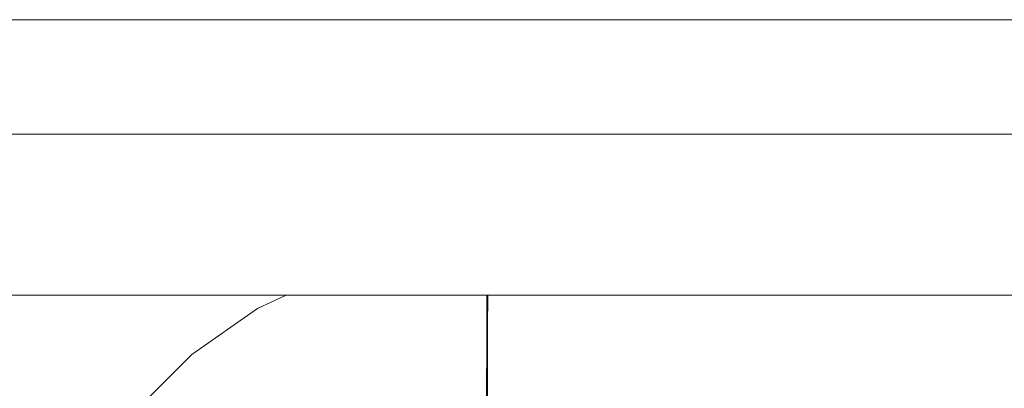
# Model space of a CAD drawing. Header units: millimetres. Extents: x -30280 to 309309, y -17460 to 4378.
# Tile 806 of 1056: x 250028 to 250099, y -13014 to -12988. Entities that reach past the tile are written whole.
import ezdxf

# ---------------------------------------------------------------- set-up
doc = ezdxf.new("R2010")
doc.units = ezdxf.units.MM
doc.header["$MEASUREMENT"] = 0
doc.linetypes.add('Wipeout_Contour', pattern=[1000, 0, -1000])
for name, color, linetype in [('Nuevo_08_E_Envans secs', 7, 'Continuous'), ('Nuevo_09_EI_Mobiliari general', 7, 'Continuous'), ('Nuevo_Ventanas Archicad', 7, 'Continuous')]:
    doc.layers.add(name, color=color, linetype=linetype)
doc.layers.add('Nuevo_09_EI_Mobiliari general_Pluma_Nº__1', color=7, linetype='Continuous', lineweight=5)

# ---------------------------------------------------------------- blocks, each defined once
blk = doc.blocks.new('Elem Sección_541_6', base_point=(235890.588, -13459.976))
at = {"color": 254, "linetype": 'Wipeout_Contour', "lineweight": 0, "ltscale": 1517989.291840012}
blk.add_wipeout([(248979.884, -11359.976), (254508.641, -11359.976), (254508.641, -13457.976), (254654.197, -13457.976), (254654.197, -11012.976), (248979.884, -11012.976)], dxfattribs=at).dxf.layer = 'Nuevo_08_E_Envans secs'
blk = doc.blocks.new('Elem Sección_543_6', base_point=(235890.588, -13459.976))
at = {"color": 254, "linetype": 'Wipeout_Contour', "lineweight": 0, "ltscale": 31165908.05935061}
blk.add_wipeout([(253368.641, -11399.976), (248979.884, -11399.976), (248979.884, -13305.666), (249022.416, -13068.118), (249023.053, -13065.78), (249026.984, -13043.488), (249005.387, -13043.488), (249005.387, -12987.919), (249005.459, -12987.919), (249019.024, -12561.809), (249441.751, -12561.809), (249455.316, -12987.919), (249455.387, -12987.919), (249455.387, -13043.488), (249433.791, -13043.488), (249437.722, -13065.78), (249438.358, -13068.118), (249480.387, -13302.855), (249522.416, -13068.119), (249523.053, -13065.78), (249526.984, -13043.488), (249505.387, -13043.488), (249505.387, -12987.919), (249505.459, -12987.919), (249519.024, -12561.809), (249941.751, -12561.809), (249955.316, -12987.919), (249955.387, -12987.919), (249955.387, -13043.488), (249933.791, -13043.488), (249937.722, -13065.78), (249938.358, -13068.119), (249980.387, -13302.855), (250022.416, -13068.119), (250023.053, -13065.78), (250026.984, -13043.488), (250005.387, -13043.488), (250005.387, -12987.919), (250005.459, -12987.919), (250019.024, -12561.81), (250441.751, -12561.81), (250455.316, -12987.919), (250455.387, -12987.919), (250455.387, -13043.488), (250433.791, -13043.488), (250437.722, -13065.78), (250438.358, -13068.119), (250480.387, -13302.855), (250522.416, -13068.119), (250523.053, -13065.78), (250526.984, -13043.488), (250505.387, -13043.488), (250505.387, -12987.919), (250505.459, -12987.919), (250519.024, -12561.81), (250941.751, -12561.81), (250955.316, -12987.919), (250955.387, -12987.919), (250955.387, -13043.488), (250933.791, -13043.488), (250937.722, -13065.78), (250938.358, -13068.119), (250980.387, -13302.855), (251022.416, -13068.119), (251023.053, -13065.78), (251026.984, -13043.488), (251005.387, -13043.488), (251005.387, -12987.919), (251005.459, -12987.919), (251019.024, -12561.81), (251441.751, -12561.81), (251455.316, -12987.919), (251455.387, -12987.919), (251455.387, -13043.488), (251433.791, -13043.488), (251437.722, -13065.78), (251438.358, -13068.119), (251480.387, -13302.855), (251522.416, -13068.119), (251523.053, -13065.78), (251526.984, -13043.488), (251505.387, -13043.488), (251505.387, -12987.919), (251505.459, -12987.919), (251519.024, -12561.81), (251941.751, -12561.81), (251955.316, -12987.919), (251955.387, -12987.919), (251955.387, -13043.488), (251933.791, -13043.488), (251937.722, -13065.78), (251938.358, -13068.119), (251980.387, -13302.855), (252022.416, -13068.119), (252023.053, -13065.78), (252026.984, -13043.488), (252005.387, -13043.488), (252005.387, -12987.919), (252005.459, -12987.919), (252019.024, -12561.81), (252441.751, -12561.81), (252455.316, -12987.919), (252455.387, -12987.919), (252455.387, -13043.488), (252433.791, -13043.488), (252437.722, -13065.78), (252438.358, -13068.119), (252480.387, -13302.855), (252522.416, -13068.119), (252523.053, -13065.78), (252526.984, -13043.488), (252505.387, -13043.488), (252505.387, -12987.919), (252505.459, -12987.919), (252519.024, -12561.81), (252941.751, -12561.81), (252955.316, -12987.919), (252955.387, -12987.919), (252955.387, -13043.488), (252933.791, -13043.488), (252937.722, -13065.78), (252938.358, -13068.119), (252999.567, -13409.976), (253368.641, -13409.976)], dxfattribs=at).dxf.layer = 'Nuevo_Ventanas Archicad'
blk = doc.blocks.new('Elem Sección_573_6', base_point=(235890.588, -13459.976))
at = {"color": 254, "linetype": 'Wipeout_Contour', "lineweight": 0, "ltscale": 1002268.945166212}
blk.add_wipeout([(250005.387, -12988.453), (250455.387, -12988.453), (250455.387, -12987.919), (250005.387, -12987.919)], dxfattribs=at).dxf.layer = 'Nuevo_09_EI_Mobiliari general'
at = {"color": 254, "linetype": 'Wipeout_Contour', "lineweight": 0, "ltscale": 2503687.26578084}
blk.add_wipeout([(250005.387, -13007.674), (250005.387, -13043.221), (250027.031, -13043.221), (250029.096, -13031.509), (250030.589, -13025.942), (250033.027, -13020.719), (250036.337, -13016.001), (250040.418, -13011.93), (250045.145, -13008.632), (250047.209, -13007.674)], dxfattribs=at).dxf.layer = 'Nuevo_09_EI_Mobiliari general'
at = {"layer": 'Nuevo_09_EI_Mobiliari general_Pluma_Nº__1', "color": 7, "linetype": 'Continuous', "lineweight": 5}
blk.add_line((250005.387, -12987.919), (250455.387, -12987.919), dxfattribs=at)
at = {"color": 254, "linetype": 'Wipeout_Contour', "lineweight": 0, "ltscale": 1002269.164830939}
blk.add_wipeout([(250005.387, -12988.453), (250005.387, -12990.038), (250455.387, -12990.038), (250455.387, -12988.453)], dxfattribs=at).dxf.layer = 'Nuevo_09_EI_Mobiliari general'
at = {"color": 254, "linetype": 'Wipeout_Contour', "lineweight": 0, "ltscale": 1002271.791624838}
blk.add_wipeout([(250005.387, -13007.674), (250455.387, -13007.674), (250455.387, -12996.139), (250005.387, -12996.139)], dxfattribs=at).dxf.layer = 'Nuevo_09_EI_Mobiliari general'
at = {"color": 254, "linetype": 'Wipeout_Contour', "lineweight": 0, "ltscale": 1001507.469253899}
blk.add_wipeout([(250036.337, -13016.001), (250036.43, -13016.079), (250040.496, -13012.023), (250040.418, -13011.93)], dxfattribs=at).dxf.layer = 'Nuevo_09_EI_Mobiliari general'
at = {"color": 254, "linetype": 'Wipeout_Contour', "lineweight": 0, "ltscale": 1002269.597523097}
blk.add_wipeout([(250005.387, -12992.626), (250455.387, -12992.626), (250455.387, -12990.038), (250005.387, -12990.038)], dxfattribs=at).dxf.layer = 'Nuevo_09_EI_Mobiliari general'
at = {"color": 254, "linetype": 'Wipeout_Contour', "lineweight": 0, "ltscale": 1001524.262774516}
blk.add_wipeout([(250040.418, -13011.93), (250040.496, -13012.023), (250045.205, -13008.737), (250045.145, -13008.632)], dxfattribs=at).dxf.layer = 'Nuevo_09_EI_Mobiliari general'
at = {"color": 254, "linetype": 'Wipeout_Contour', "lineweight": 0, "ltscale": 1002270.230290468}
blk.add_wipeout([(250005.387, -12992.626), (250005.387, -12996.139), (250455.387, -12996.139), (250455.387, -12992.626)], dxfattribs=at).dxf.layer = 'Nuevo_09_EI_Mobiliari general'
at = {"color": 254, "linetype": 'Wipeout_Contour', "lineweight": 0, "ltscale": 1001537.68357934}
blk.add_wipeout([(250045.145, -13008.632), (250045.205, -13008.737), (250047.497, -13007.674), (250047.209, -13007.674)], dxfattribs=at).dxf.layer = 'Nuevo_09_EI_Mobiliari general'
at = {"color": 254, "linetype": 'Wipeout_Contour', "lineweight": 0, "ltscale": 1001508.176159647}
blk.add_wipeout([(250040.496, -13012.023), (250036.43, -13016.079), (250036.707, -13016.311), (250040.728, -13012.3)], dxfattribs=at).dxf.layer = 'Nuevo_09_EI_Mobiliari general'
at = {"layer": 'Nuevo_09_EI_Mobiliari general_Pluma_Nº__1', "color": 7, "linetype": 'Continuous', "lineweight": 5}
blk.add_line((250005.387, -12996.139), (250455.387, -12996.139), dxfattribs=at)
at = {"color": 254, "linetype": 'Wipeout_Contour', "lineweight": 0, "ltscale": 1001524.846505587}
blk.add_wipeout([(250045.205, -13008.737), (250040.496, -13012.023), (250040.728, -13012.3), (250045.385, -13009.05)], dxfattribs=at).dxf.layer = 'Nuevo_09_EI_Mobiliari general'
at = {"color": 254, "linetype": 'Wipeout_Contour', "lineweight": 0, "ltscale": 1001539.196879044}
blk.add_wipeout([(250047.497, -13007.674), (250045.205, -13008.737), (250045.385, -13009.05), (250048.351, -13007.674)], dxfattribs=at).dxf.layer = 'Nuevo_09_EI_Mobiliari general'
at = {"color": 254, "linetype": 'Wipeout_Contour', "lineweight": 0, "ltscale": 1001509.575269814}
blk.add_wipeout([(250040.728, -13012.3), (250036.707, -13016.311), (250037.158, -13016.691), (250041.106, -13012.752)], dxfattribs=at).dxf.layer = 'Nuevo_09_EI_Mobiliari general'
at = {"color": 254, "linetype": 'Wipeout_Contour', "lineweight": 0, "ltscale": 1001526.003042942}
blk.add_wipeout([(250045.385, -13009.05), (250040.728, -13012.3), (250041.106, -13012.752), (250045.679, -13009.561)], dxfattribs=at).dxf.layer = 'Nuevo_09_EI_Mobiliari general'
at = {"color": 254, "linetype": 'Wipeout_Contour', "lineweight": 0, "ltscale": 1001541.994695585}
blk.add_wipeout([(250048.351, -13007.674), (250045.385, -13009.05), (250045.679, -13009.561), (250049.746, -13007.674)], dxfattribs=at).dxf.layer = 'Nuevo_09_EI_Mobiliari general'
at = {"color": 254, "linetype": 'Wipeout_Contour', "lineweight": 0, "ltscale": 1001511.623882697}
blk.add_wipeout([(250041.106, -13012.752), (250037.158, -13016.691), (250037.77, -13017.205), (250041.619, -13013.366)], dxfattribs=at).dxf.layer = 'Nuevo_09_EI_Mobiliari general'
at = {"color": 254, "linetype": 'Wipeout_Contour', "lineweight": 0, "ltscale": 1001527.697083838}
blk.add_wipeout([(250045.679, -13009.561), (250041.106, -13012.752), (250041.619, -13013.366), (250046.078, -13010.254)], dxfattribs=at).dxf.layer = 'Nuevo_09_EI_Mobiliari general'
at = {"color": 254, "linetype": 'Wipeout_Contour', "lineweight": 0, "ltscale": 1251933.834582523}
blk.add_wipeout([(250049.746, -13007.674), (250045.679, -13009.561), (250046.078, -13010.254), (250051.009, -13007.966), (250050.904, -13007.674)], dxfattribs=at).dxf.layer = 'Nuevo_09_EI_Mobiliari general'
at = {"color": 254, "linetype": 'Wipeout_Contour', "lineweight": 0, "ltscale": 1001514.259586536}
blk.add_wipeout([(250037.77, -13017.205), (250038.525, -13017.84), (250042.252, -13014.122), (250041.619, -13013.366)], dxfattribs=at).dxf.layer = 'Nuevo_09_EI_Mobiliari general'
at = {"color": 254, "linetype": 'Wipeout_Contour', "lineweight": 0, "ltscale": 751168.727238}
blk.add_wipeout([(250050.904, -13007.674), (250051.009, -13007.966), (250052.11, -13007.674)], dxfattribs=at).dxf.layer = 'Nuevo_09_EI_Mobiliari general'
at = {"color": 254, "linetype": 'Wipeout_Contour', "lineweight": 0, "ltscale": 1001529.877013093}
blk.add_wipeout([(250041.619, -13013.366), (250042.252, -13014.122), (250046.569, -13011.109), (250046.078, -13010.254)], dxfattribs=at).dxf.layer = 'Nuevo_09_EI_Mobiliari general'
at = {"color": 254, "linetype": 'Wipeout_Contour', "lineweight": 0, "ltscale": 1001547.78177064}
blk.add_wipeout([(250046.078, -13010.254), (250046.569, -13011.109), (250051.345, -13008.893), (250051.009, -13007.966)], dxfattribs=at).dxf.layer = 'Nuevo_09_EI_Mobiliari general'
at = {"color": 254, "linetype": 'Wipeout_Contour', "lineweight": 0, "ltscale": 1001517.402158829}
blk.add_wipeout([(250042.252, -13014.122), (250038.525, -13017.84), (250039.399, -13018.575), (250042.985, -13014.998)], dxfattribs=at).dxf.layer = 'Nuevo_09_EI_Mobiliari general'
at = {"layer": 'Nuevo_09_EI_Mobiliari general_Pluma_Nº__1', "color": 7, "linetype": 'Continuous', "lineweight": 5}
blk.add_line((250036.337, -13016.001), (250040.418, -13011.93), dxfattribs=at)
at = {"color": 254, "linetype": 'Wipeout_Contour', "lineweight": 0, "ltscale": 1001563.545639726}
blk.add_wipeout([(250051.009, -13007.966), (250051.345, -13008.893), (250055.937, -13007.674), (250052.11, -13007.674)], dxfattribs=at).dxf.layer = 'Nuevo_09_EI_Mobiliari general'
at = {"color": 254, "linetype": 'Wipeout_Contour', "lineweight": 0, "ltscale": 1001532.476476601}
blk.add_wipeout([(250046.569, -13011.109), (250042.252, -13014.122), (250042.985, -13014.998), (250047.139, -13012.099)], dxfattribs=at).dxf.layer = 'Nuevo_09_EI_Mobiliari general'
at = {"color": 254, "linetype": 'Wipeout_Contour', "lineweight": 0, "ltscale": 1001549.758720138}
blk.add_wipeout([(250051.345, -13008.893), (250046.569, -13011.109), (250047.139, -13012.099), (250051.733, -13009.967)], dxfattribs=at).dxf.layer = 'Nuevo_09_EI_Mobiliari general'
at = {"layer": 'Nuevo_09_EI_Mobiliari general_Pluma_Nº__1', "color": 7, "linetype": 'Continuous', "lineweight": 5}
blk.add_line((250045.145, -13008.632), (250047.209, -13007.674), dxfattribs=at)
at = {"color": 254, "linetype": 'Wipeout_Contour', "lineweight": 0, "ltscale": 1251962.38144083}
blk.add_wipeout([(250055.937, -13007.674), (250051.345, -13008.893), (250051.733, -13009.967), (250056.629, -13008.668), (250056.456, -13007.674)], dxfattribs=at).dxf.layer = 'Nuevo_09_EI_Mobiliari general'
at = {"color": 254, "linetype": 'Wipeout_Contour', "lineweight": 0, "ltscale": 1001535.416402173}
blk.add_wipeout([(250047.139, -13012.099), (250042.985, -13014.998), (250043.796, -13015.967), (250047.769, -13013.195)], dxfattribs=at).dxf.layer = 'Nuevo_09_EI_Mobiliari general'
at = {"layer": 'Nuevo_09_EI_Mobiliari general_Pluma_Nº__1', "color": 7, "linetype": 'Continuous', "lineweight": 5}
blk.add_line((250040.418, -13011.93), (250045.145, -13008.632), dxfattribs=at)
at = {"color": 254, "linetype": 'Wipeout_Contour', "lineweight": 0, "ltscale": 1251987.932302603}
blk.add_wipeout([(250061.614, -13007.674), (250056.456, -13007.674), (250056.629, -13008.668), (250061.613, -13008.245), (250061.613, -13008.217)], dxfattribs=at).dxf.layer = 'Nuevo_09_EI_Mobiliari general'
at = {"color": 254, "linetype": 'Wipeout_Contour', "lineweight": 0, "ltscale": 1001551.994941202}
blk.add_wipeout([(250051.733, -13009.967), (250047.139, -13012.099), (250047.769, -13013.195), (250052.163, -13011.156)], dxfattribs=at).dxf.layer = 'Nuevo_09_EI_Mobiliari general'
at = {"color": 254, "linetype": 'Wipeout_Contour', "lineweight": 0, "ltscale": 1001570.185507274}
blk.add_wipeout([(250056.629, -13008.668), (250051.733, -13009.967), (250052.163, -13011.156), (250056.845, -13009.913)], dxfattribs=at).dxf.layer = 'Nuevo_09_EI_Mobiliari general'
at = {"color": 254, "linetype": 'Wipeout_Contour', "lineweight": 0, "ltscale": 1001538.607408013}
blk.add_wipeout([(250047.769, -13013.195), (250043.796, -13015.967), (250044.66, -13017), (250048.44, -13014.362)], dxfattribs=at).dxf.layer = 'Nuevo_09_EI_Mobiliari general'
at = {"color": 254, "linetype": 'Wipeout_Contour', "lineweight": 0, "ltscale": 1251988.613251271}
blk.add_wipeout([(250056.629, -13008.668), (250056.845, -13009.913), (250061.609, -13009.508), (250061.609, -13009.481), (250061.613, -13008.245)], dxfattribs=at).dxf.layer = 'Nuevo_09_EI_Mobiliari general'
at = {"color": 254, "linetype": 'Wipeout_Contour', "lineweight": 0, "ltscale": 1001554.422453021}
blk.add_wipeout([(250052.163, -13011.156), (250047.769, -13013.195), (250048.44, -13014.362), (250052.621, -13012.423)], dxfattribs=at).dxf.layer = 'Nuevo_09_EI_Mobiliari general'
at = {"color": 254, "linetype": 'Wipeout_Contour', "lineweight": 0, "ltscale": 1001935.952409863}
blk.add_wipeout([(250061.614, -13007.674), (250061.613, -13008.217), (250230.387, -13008.689), (250230.387, -13007.674)], dxfattribs=at).dxf.layer = 'Nuevo_09_EI_Mobiliari general'
at = {"color": 254, "linetype": 'Wipeout_Contour', "lineweight": 0, "ltscale": 1001571.775350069}
blk.add_wipeout([(250056.845, -13009.913), (250052.163, -13011.156), (250052.621, -13012.423), (250057.076, -13011.24)], dxfattribs=at).dxf.layer = 'Nuevo_09_EI_Mobiliari general'
at = {"layer": 'Nuevo_09_EI_Mobiliari general_Pluma_Nº__1', "color": 7, "linetype": 'Continuous', "lineweight": 5}
blk.add_line((250005.387, -13007.674), (250455.387, -13007.674), dxfattribs=at)
at = {"color": 254, "linetype": 'Wipeout_Contour', "lineweight": 0, "ltscale": 1502388.907984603}
blk.add_wipeout([(250061.672, -13009.503), (250056.845, -13009.913), (250057.076, -13011.24), (250061.606, -13010.855), (250061.606, -13010.828), (250061.668, -13010.828)], dxfattribs=at).dxf.layer = 'Nuevo_09_EI_Mobiliari general'
at = {"color": 254, "linetype": 'Wipeout_Contour', "lineweight": 0, "ltscale": 1001556.96750782}
blk.add_wipeout([(250052.621, -13012.423), (250048.44, -13014.362), (250049.132, -13015.567), (250053.093, -13013.729)], dxfattribs=at).dxf.layer = 'Nuevo_09_EI_Mobiliari general'
at = {"color": 254, "linetype": 'Wipeout_Contour', "lineweight": 0, "ltscale": 1001936.183682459}
blk.add_wipeout([(250061.613, -13008.217), (250061.609, -13009.481), (250230.387, -13009.952), (250230.387, -13008.689)], dxfattribs=at).dxf.layer = 'Nuevo_09_EI_Mobiliari general'
at = {"color": 254, "linetype": 'Wipeout_Contour', "lineweight": 0, "ltscale": 1001573.442603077}
blk.add_wipeout([(250057.076, -13011.24), (250052.621, -13012.423), (250053.093, -13013.729), (250057.314, -13012.608)], dxfattribs=at).dxf.layer = 'Nuevo_09_EI_Mobiliari general'
at = {"layer": 'Nuevo_09_EI_Mobiliari general_Pluma_Nº__1', "color": 7, "linetype": 'Continuous', "lineweight": 5}
for p, q in [((250061.614, -13007.674), (250061.613, -13008.217)), ((250061.677, -13007.674), (250061.676, -13008.217))]:
    blk.add_line(p, q, dxfattribs=at)
at = {"color": 254, "linetype": 'Wipeout_Contour', "lineweight": 0, "ltscale": 1001590.876455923}
blk.add_wipeout([(250061.668, -13010.85), (250057.076, -13011.24), (250057.314, -13012.608), (250061.664, -13012.239)], dxfattribs=at).dxf.layer = 'Nuevo_09_EI_Mobiliari general'
at = {"color": 254, "linetype": 'Wipeout_Contour', "lineweight": 0, "ltscale": 1001559.552840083}
blk.add_wipeout([(250053.093, -13013.729), (250049.132, -13015.567), (250049.825, -13016.771), (250053.566, -13015.035)], dxfattribs=at).dxf.layer = 'Nuevo_09_EI_Mobiliari general'
at = {"color": 254, "linetype": 'Wipeout_Contour', "lineweight": 0, "ltscale": 1502737.103853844}
blk.add_wipeout([(250061.609, -13009.481), (250061.609, -13009.508), (250061.672, -13009.503), (250061.668, -13010.828), (250230.387, -13011.299), (250230.387, -13009.952)], dxfattribs=at).dxf.layer = 'Nuevo_09_EI_Mobiliari general'
at = {"color": 254, "linetype": 'Wipeout_Contour', "lineweight": 0, "ltscale": 1001575.136702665}
blk.add_wipeout([(250057.314, -13012.608), (250053.093, -13013.729), (250053.566, -13015.035), (250057.551, -13013.977)], dxfattribs=at).dxf.layer = 'Nuevo_09_EI_Mobiliari general'
at = {"layer": 'Nuevo_09_EI_Mobiliari general_Pluma_Nº__1', "color": 7, "linetype": 'Continuous', "lineweight": 5}
for p, q in [((250061.613, -13008.217), (250061.609, -13009.481)), ((250061.676, -13008.217), (250061.672, -13009.481))]:
    blk.add_line(p, q, dxfattribs=at)
at = {"color": 254, "linetype": 'Wipeout_Contour', "lineweight": 0, "ltscale": 1001591.627650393}
blk.add_wipeout([(250061.664, -13012.239), (250057.314, -13012.608), (250057.551, -13013.977), (250061.661, -13013.628)], dxfattribs=at).dxf.layer = 'Nuevo_09_EI_Mobiliari general'
at = {"color": 254, "linetype": 'Wipeout_Contour', "lineweight": 0, "ltscale": 1753332.016050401}
blk.add_wipeout([(250061.606, -13010.855), (250061.668, -13010.85), (250061.665, -13012.217), (250230.388, -13012.689), (250243.601, -13012.652), (250243.605, -13011.336), (250061.606, -13010.828)], dxfattribs=at).dxf.layer = 'Nuevo_09_EI_Mobiliari general'
at = {"color": 254, "linetype": 'Wipeout_Contour', "lineweight": 0, "ltscale": 1001576.806336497}
blk.add_wipeout([(250057.551, -13013.977), (250053.566, -13015.035), (250054.024, -13016.302), (250057.782, -13015.304)], dxfattribs=at).dxf.layer = 'Nuevo_09_EI_Mobiliari general'
at = {"layer": 'Nuevo_09_EI_Mobiliari general_Pluma_Nº__1', "color": 7, "linetype": 'Continuous', "lineweight": 5}
for p, q in [((250061.609, -13009.481), (250061.606, -13010.828)), ((250061.672, -13009.481), (250061.668, -13010.828))]:
    blk.add_line(p, q, dxfattribs=at)
at = {"color": 254, "linetype": 'Wipeout_Contour', "lineweight": 0, "ltscale": 1001592.368810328}
blk.add_wipeout([(250061.661, -13013.628), (250057.551, -13013.977), (250057.782, -13015.304), (250061.657, -13014.975)], dxfattribs=at).dxf.layer = 'Nuevo_09_EI_Mobiliari general'
at = {"color": 254, "linetype": 'Wipeout_Contour', "lineweight": 0, "ltscale": 1252363.984913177}
blk.add_wipeout([(250061.661, -13013.607), (250243.597, -13014.115), (250243.601, -13012.725), (250061.665, -13012.217), (250061.664, -13012.239)], dxfattribs=at).dxf.layer = 'Nuevo_09_EI_Mobiliari general'
at = {"layer": 'Nuevo_09_EI_Mobiliari general_Pluma_Nº__1', "color": 7, "linetype": 'Continuous', "lineweight": 5}
for p, q in [((250061.606, -13010.828), (250061.602, -13012.217)), ((250061.668, -13010.828), (250061.665, -13012.217))]:
    blk.add_line(p, q, dxfattribs=at)
at = {"color": 254, "linetype": 'Wipeout_Contour', "lineweight": 0, "ltscale": 1252465.901719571}
blk.add_wipeout([(250061.661, -13013.607), (250061.657, -13014.954), (250217.181, -13015.388), (250217.178, -13014.115), (250217.177, -13014.041)], dxfattribs=at).dxf.layer = 'Nuevo_09_EI_Mobiliari general'
at = {"layer": 'Nuevo_09_EI_Mobiliari general_Pluma_Nº__1', "color": 7, "linetype": 'Continuous', "lineweight": 5}
for p, q in [((250061.602, -13012.217), (250061.598, -13013.606)), ((250061.665, -13012.217), (250061.661, -13013.607)), ((250061.598, -13013.606), (250061.594, -13014.953)), ((250061.661, -13013.607), (250061.657, -13014.954))]:
    blk.add_line(p, q, dxfattribs=at)

msp = doc.modelspace()

# ---------------------------------------------------------------- block references
at = {"layer": 'Nuevo_08_E_Envans secs', "lineweight": 0}
msp.add_blockref('Elem Sección_541_6', (235890.588, -13459.976), dxfattribs=at)

# ---------------------------------------------------------------- next in the draw order: block references
at = {"layer": 'Nuevo_Ventanas Archicad', "lineweight": 0}
msp.add_blockref('Elem Sección_543_6', (235890.588, -13459.976), dxfattribs=at)

# ---------------------------------------------------------------- next in the draw order: block references
at = {"layer": 'Nuevo_09_EI_Mobiliari general', "lineweight": 0}
msp.add_blockref('Elem Sección_573_6', (235890.588, -13459.976), dxfattribs=at)

doc.saveas('drawing.dxf')
